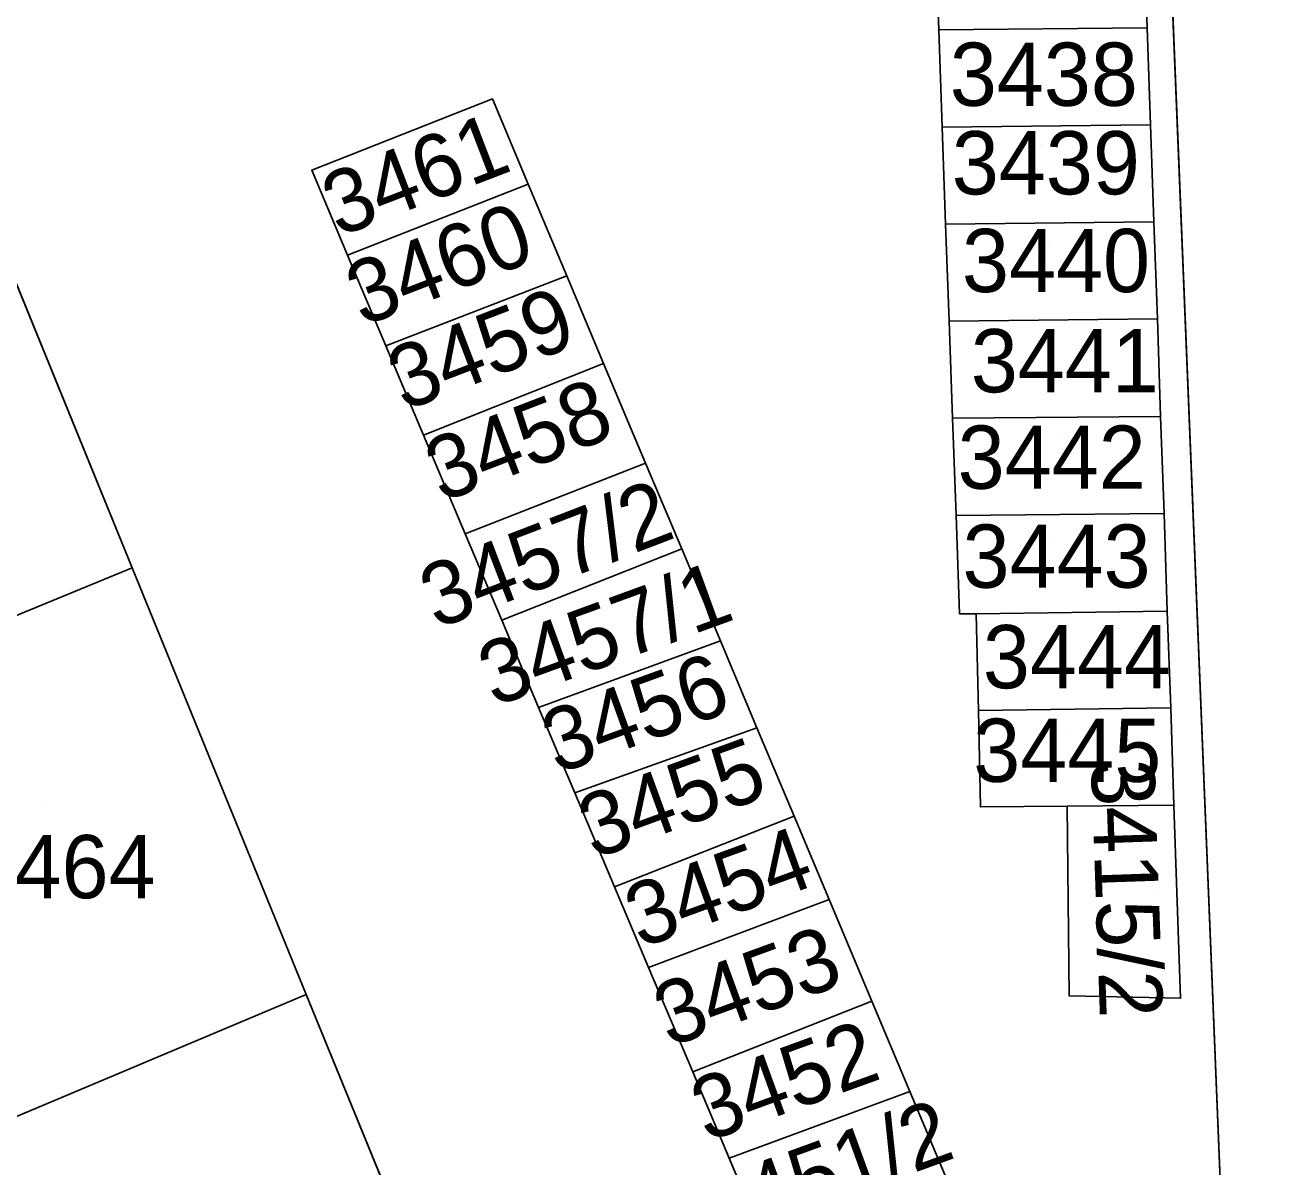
# Model space of a CAD drawing. Extents: x -264070 to -262271, y -1238894 to -1238141.
# Drawn here: x -262788.62 to -262748.9, y -1238426.34 to -1238390.24 of the extents above; entities that cross this region are included whole.
import ezdxf

# ---------------------------------------------------------------- set-up
doc = ezdxf.new("R2010")
doc.units = 0
for name, color, linetype in [('body_kn', 7, 'Continuous'), ('kladpar_druhypozemkov', 7, 'Continuous'), ('kladpar_hranice', 7, 'Continuous'), ('kladpar_parcelnecisla', 7, 'Continuous'), ('kladpar_plochy', 7, 'Continuous')]:
    doc.layers.add(name, color=color, linetype=linetype)

msp = doc.modelspace()

# ---------------------------------------------------------------- linework, layer by layer
at = {"layer": 'body_kn'}
for p, q in [((-262753.12, -1238390.32), (-262753.12, -1238390.32)), ((-262753.12, -1238390.32), (-262753.12, -1238390.32)), ((-262759.72, -1238390.39), (-262759.72, -1238390.39)), ((-262773.84, -1238392.57), (-262773.84, -1238392.57)), ((-262773.84, -1238392.57), (-262773.84, -1238392.57)), ((-262759.61, -1238393.46), (-262759.61, -1238393.46)), ((-262753.02, -1238393.39), (-262753.02, -1238393.39)), ((-262753.02, -1238393.39), (-262753.02, -1238393.39)), ((-262779.55, -1238394.82), (-262779.55, -1238394.82)), ((-262772.71, -1238395.27), (-262772.71, -1238395.27)), ((-262772.71, -1238395.27), (-262772.71, -1238395.27)), ((-262759.5, -1238396.53), (-262759.5, -1238396.53)), ((-262752.91, -1238396.46), (-262752.91, -1238396.46)), ((-262752.91, -1238396.46), (-262752.91, -1238396.46)), ((-262778.42, -1238397.51), (-262778.42, -1238397.51)), ((-262771.48, -1238398.17), (-262771.48, -1238398.17)), ((-262771.48, -1238398.17), (-262771.48, -1238398.17)), ((-262759.39, -1238399.6), (-262759.39, -1238399.6)), ((-262752.8, -1238399.53), (-262752.8, -1238399.53)), ((-262752.8, -1238399.53), (-262752.8, -1238399.53)), ((-262777.21, -1238400.38), (-262777.21, -1238400.38)), ((-262770.32, -1238400.94), (-262770.32, -1238400.94)), ((-262770.32, -1238400.94), (-262770.32, -1238400.94)), ((-262752.7, -1238402.61), (-262752.7, -1238402.61)), ((-262752.7, -1238402.61), (-262752.7, -1238402.61)), ((-262759.28, -1238402.67), (-262759.28, -1238402.67)), ((-262776.02, -1238403.2), (-262776.02, -1238403.2)), ((-262768.99, -1238404.09), (-262768.99, -1238404.09)), ((-262768.99, -1238404.09), (-262768.99, -1238404.09)), ((-262759.17, -1238405.75), (-262759.17, -1238405.75)), ((-262752.59, -1238405.68), (-262752.59, -1238405.68)), ((-262752.59, -1238405.68), (-262752.59, -1238405.68)), ((-262774.7, -1238406.33), (-262774.7, -1238406.33)), ((-262767.85, -1238406.8), (-262767.85, -1238406.8)), ((-262767.85, -1238406.8), (-262767.85, -1238406.8)), ((-262785.23, -1238407.4), (-262785.23, -1238407.4)), ((-262785.23, -1238407.4), (-262785.23, -1238407.4)), ((-262759.06, -1238408.86), (-262759.06, -1238408.86)), ((-262758.53, -1238408.86), (-262758.53, -1238408.86)), ((-262752.49, -1238408.77), (-262752.49, -1238408.77)), ((-262752.49, -1238408.77), (-262752.49, -1238408.77)), ((-262773.54, -1238409.06), (-262773.54, -1238409.06)), ((-262766.62, -1238409.71), (-262766.62, -1238409.71)), ((-262766.62, -1238409.71), (-262766.62, -1238409.71)), ((-262772.38, -1238411.82), (-262772.38, -1238411.82)), ((-262758.46, -1238411.91), (-262758.46, -1238411.91)), ((-262752.38, -1238411.83), (-262752.38, -1238411.83)), ((-262752.38, -1238411.83), (-262752.38, -1238411.83)), ((-262765.47, -1238412.46), (-262765.47, -1238412.46)), ((-262765.47, -1238412.46), (-262765.47, -1238412.46)), ((-262771.23, -1238414.52), (-262771.23, -1238414.52)), ((-262755.66, -1238414.94), (-262755.66, -1238414.94)), ((-262752.28, -1238414.91), (-262752.28, -1238414.91)), ((-262752.28, -1238414.91), (-262752.28, -1238414.91)), ((-262764.29, -1238415.25), (-262764.29, -1238415.25)), ((-262764.29, -1238415.25), (-262764.29, -1238415.25)), ((-262758.4, -1238414.96), (-262758.4, -1238414.96)), ((-262769.98, -1238417.49), (-262769.98, -1238417.49)), ((-262763.18, -1238417.89), (-262763.18, -1238417.89)), ((-262763.18, -1238417.89), (-262763.18, -1238417.89)), ((-262768.9, -1238420.04), (-262768.9, -1238420.04)), ((-262779.73, -1238420.89), (-262779.73, -1238420.89)), ((-262779.73, -1238420.89), (-262779.73, -1238420.89)), ((-262761.83, -1238421.1), (-262761.83, -1238421.1)), ((-262761.83, -1238421.1), (-262761.83, -1238421.1)), ((-262755.59, -1238420.94), (-262755.59, -1238420.94)), ((-262752.07, -1238421.01), (-262752.07, -1238421.01)), ((-262767.5, -1238423.34), (-262767.5, -1238423.34)), ((-262760.63, -1238423.96), (-262760.63, -1238423.96)), ((-262760.63, -1238423.96), (-262760.63, -1238423.96)), ((-262766.35, -1238426.07), (-262766.35, -1238426.07))]:
    msp.add_line(p, q, dxfattribs=at)
at = {"layer": 'kladpar_druhypozemkov'}
for p, q in [((-262756.28, -1238391.17), (-262756.28, -1238391.17)), ((-262756.49, -1238394.01), (-262756.49, -1238394.01)), ((-262777.28, -1238394.47), (-262777.28, -1238394.47)), ((-262775.9, -1238397.05), (-262775.9, -1238397.05)), ((-262756.24, -1238397.14), (-262756.24, -1238397.14)), ((-262774.82, -1238399.81), (-262774.82, -1238399.81)), ((-262756.07, -1238400.14), (-262756.07, -1238400.14)), ((-262773.56, -1238402.69), (-262773.56, -1238402.69)), ((-262755.9, -1238403.19), (-262755.9, -1238403.19)), ((-262771.84, -1238406.07), (-262771.84, -1238406.07)), ((-262756.2, -1238406.45), (-262756.2, -1238406.45)), ((-262770.57, -1238408.55), (-262770.57, -1238408.55)), ((-262755.86, -1238409.83), (-262755.86, -1238409.83)), ((-262769.39, -1238411.21), (-262769.39, -1238411.21)), ((-262755.7, -1238412.63), (-262755.7, -1238412.63)), ((-262768.55, -1238413.92), (-262768.55, -1238413.92)), ((-262787.93, -1238414.95), (-262787.93, -1238414.95)), ((-262767.09, -1238417.01), (-262767.09, -1238417.01)), ((-262752.8, -1238417.62), (-262752.8, -1238417.62)), ((-262766.09, -1238419.85), (-262766.09, -1238419.85)), ((-262764.67, -1238422.77), (-262764.67, -1238422.77)), ((-262763.2, -1238425.57), (-262763.2, -1238425.57))]:
    msp.add_line(p, q, dxfattribs=at)
at = {"layer": 'kladpar_hranice'}
for points in [[(-262749.29, -1238464.34), (-262752.45, -1238386.59), (-262752.59, -1238380.59), (-262753.09, -1238372.1), (-262752.66, -1238372.09), (-262752.74, -1238366.16), (-262753.23, -1238366.16), (-262753.23, -1238365.87), (-262753.24, -1238363.91), (-262747.97, -1238363.88), (-262747.99, -1238366.99), (-262748.01, -1238369.71), (-262748.03, -1238372.89), (-262748.05, -1238376.02), (-262745.22, -1238375.9), (-262742.02, -1238375.77), (-262729.38, -1238375.23)], [(-262752.45, -1238386.59), (-262749.29, -1238464.34)], [(-262753.23, -1238387.25), (-262753.12, -1238390.32), (-262759.72, -1238390.39), (-262759.82, -1238387.32), (-262753.23, -1238387.25)], [(-262759.82, -1238387.32), (-262759.72, -1238390.39), (-262759.61, -1238393.46), (-262759.5, -1238396.53), (-262759.39, -1238399.6), (-262759.28, -1238402.67), (-262759.17, -1238405.75), (-262759.06, -1238408.86), (-262758.53, -1238408.86), (-262758.46, -1238411.91), (-262758.4, -1238414.96), (-262755.66, -1238414.94)], [(-262755.66, -1238414.94), (-262755.59, -1238420.94), (-262752.07, -1238421.01), (-262752.28, -1238414.91), (-262752.38, -1238411.83), (-262752.49, -1238408.77), (-262752.59, -1238405.68), (-262752.7, -1238402.61), (-262752.8, -1238399.53), (-262752.91, -1238396.46), (-262753.02, -1238393.39), (-262753.12, -1238390.32), (-262753.23, -1238387.25)], [(-262753.12, -1238390.32), (-262753.02, -1238393.39), (-262759.61, -1238393.46), (-262759.72, -1238390.39), (-262753.12, -1238390.32)], [(-262792.2, -1238390.33), (-262785.23, -1238407.4), (-262795.87, -1238411.78), (-262798.92, -1238404.35), (-262799.74, -1238402.35), (-262802.88, -1238394.68), (-262792.2, -1238390.33)], [(-262709.67, -1238479.66), (-262729.53, -1238476.4), (-262732.07, -1238474.26), (-262739.16, -1238472.01), (-262771.66, -1238470.79), (-262772.39, -1238469.03), (-262761.87, -1238464.6), (-262767.41, -1238451.02), (-262774.2, -1238434.4), (-262779.73, -1238420.89), (-262785.23, -1238407.4), (-262792.2, -1238390.33)], [(-262773.84, -1238392.57), (-262772.71, -1238395.27), (-262778.42, -1238397.51), (-262779.55, -1238394.82), (-262773.84, -1238392.57)], [(-262759.51, -1238426.62), (-262760.63, -1238423.96), (-262761.83, -1238421.1), (-262763.18, -1238417.89), (-262764.29, -1238415.25), (-262765.47, -1238412.46), (-262766.62, -1238409.71), (-262767.85, -1238406.8), (-262768.99, -1238404.09), (-262770.32, -1238400.94), (-262771.48, -1238398.17), (-262772.71, -1238395.27), (-262773.84, -1238392.57), (-262779.55, -1238394.82), (-262778.42, -1238397.51), (-262777.21, -1238400.38), (-262776.02, -1238403.2), (-262774.7, -1238406.33), (-262773.54, -1238409.06), (-262772.38, -1238411.82), (-262771.23, -1238414.52), (-262769.98, -1238417.49), (-262768.9, -1238420.04), (-262767.5, -1238423.34), (-262766.35, -1238426.07), (-262765.23, -1238428.72)], [(-262753.02, -1238393.39), (-262752.91, -1238396.46), (-262759.5, -1238396.53), (-262759.61, -1238393.46), (-262753.02, -1238393.39)], [(-262772.71, -1238395.27), (-262771.48, -1238398.17), (-262777.21, -1238400.38), (-262778.42, -1238397.51), (-262772.71, -1238395.27)], [(-262752.91, -1238396.46), (-262752.8, -1238399.53), (-262759.39, -1238399.6), (-262759.5, -1238396.53), (-262752.91, -1238396.46)], [(-262771.48, -1238398.17), (-262770.32, -1238400.94), (-262776.02, -1238403.2), (-262777.21, -1238400.38), (-262771.48, -1238398.17)], [(-262752.8, -1238399.53), (-262752.7, -1238402.61), (-262759.28, -1238402.67), (-262759.39, -1238399.6), (-262752.8, -1238399.53)], [(-262770.32, -1238400.94), (-262768.99, -1238404.09), (-262774.7, -1238406.33), (-262776.02, -1238403.2), (-262770.32, -1238400.94)], [(-262752.7, -1238402.61), (-262752.59, -1238405.68), (-262759.17, -1238405.75), (-262759.28, -1238402.67), (-262752.7, -1238402.61)], [(-262768.99, -1238404.09), (-262767.85, -1238406.8), (-262773.54, -1238409.06), (-262774.7, -1238406.33), (-262768.99, -1238404.09)], [(-262752.59, -1238405.68), (-262752.49, -1238408.77), (-262758.53, -1238408.86), (-262759.06, -1238408.86), (-262759.17, -1238405.75), (-262752.59, -1238405.68)], [(-262767.85, -1238406.8), (-262766.62, -1238409.71), (-262772.38, -1238411.82), (-262773.54, -1238409.06), (-262767.85, -1238406.8)], [(-262785.23, -1238407.4), (-262779.73, -1238420.89), (-262790.31, -1238425.34), (-262792.05, -1238421.08), (-262792.96, -1238418.86), (-262795.87, -1238411.78), (-262785.23, -1238407.4)], [(-262752.49, -1238408.77), (-262752.38, -1238411.83), (-262758.46, -1238411.91), (-262758.53, -1238408.86), (-262752.49, -1238408.77)], [(-262766.62, -1238409.71), (-262765.47, -1238412.46), (-262771.23, -1238414.52), (-262772.38, -1238411.82), (-262766.62, -1238409.71)], [(-262752.38, -1238411.83), (-262752.28, -1238414.91), (-262755.66, -1238414.94), (-262758.4, -1238414.96), (-262758.46, -1238411.91), (-262752.38, -1238411.83)], [(-262765.47, -1238412.46), (-262764.29, -1238415.25), (-262769.98, -1238417.49), (-262771.23, -1238414.52), (-262765.47, -1238412.46)], [(-262752.28, -1238414.91), (-262752.07, -1238421.01), (-262755.59, -1238420.94), (-262755.66, -1238414.94), (-262752.28, -1238414.91)], [(-262764.29, -1238415.25), (-262763.18, -1238417.89), (-262768.9, -1238420.04), (-262769.98, -1238417.49), (-262764.29, -1238415.25)], [(-262763.18, -1238417.89), (-262761.83, -1238421.1), (-262767.5, -1238423.34), (-262768.9, -1238420.04), (-262763.18, -1238417.89)], [(-262779.73, -1238420.89), (-262774.2, -1238434.4), (-262784.85, -1238438.63), (-262787.73, -1238431.62), (-262788.64, -1238429.39), (-262790.31, -1238425.34), (-262779.73, -1238420.89)], [(-262761.83, -1238421.1), (-262760.63, -1238423.96), (-262766.35, -1238426.07), (-262767.5, -1238423.34), (-262761.83, -1238421.1)], [(-262760.63, -1238423.96), (-262759.51, -1238426.62), (-262765.23, -1238428.72), (-262766.35, -1238426.07), (-262760.63, -1238423.96)]]:
    msp.add_lwpolyline(points, dxfattribs=at)
at = {"layer": 'kladpar_plochy'}
for p, q in [((-262752.45, -1238386.59), (-262749.29, -1238464.34)), ((-262759.82, -1238387.32), (-262759.72, -1238390.39)), ((-262753.12, -1238390.32), (-262753.23, -1238387.25)), ((-262753.02, -1238393.39), (-262753.12, -1238390.32)), ((-262785.23, -1238407.4), (-262792.2, -1238390.33)), ((-262759.72, -1238390.39), (-262759.61, -1238393.46)), ((-262773.84, -1238392.57), (-262779.55, -1238394.82)), ((-262772.71, -1238395.27), (-262773.84, -1238392.57)), ((-262759.61, -1238393.46), (-262759.5, -1238396.53)), ((-262752.91, -1238396.46), (-262753.02, -1238393.39)), ((-262779.55, -1238394.82), (-262778.42, -1238397.51)), ((-262771.48, -1238398.17), (-262772.71, -1238395.27)), ((-262759.5, -1238396.53), (-262759.39, -1238399.6)), ((-262752.8, -1238399.53), (-262752.91, -1238396.46)), ((-262778.42, -1238397.51), (-262777.21, -1238400.38)), ((-262770.32, -1238400.94), (-262771.48, -1238398.17)), ((-262759.39, -1238399.6), (-262759.28, -1238402.67)), ((-262752.7, -1238402.61), (-262752.8, -1238399.53)), ((-262777.21, -1238400.38), (-262776.02, -1238403.2)), ((-262768.99, -1238404.09), (-262770.32, -1238400.94)), ((-262752.59, -1238405.68), (-262752.7, -1238402.61)), ((-262759.28, -1238402.67), (-262759.17, -1238405.75)), ((-262776.02, -1238403.2), (-262774.7, -1238406.33)), ((-262767.85, -1238406.8), (-262768.99, -1238404.09)), ((-262759.17, -1238405.75), (-262759.06, -1238408.86)), ((-262752.49, -1238408.77), (-262752.59, -1238405.68)), ((-262774.7, -1238406.33), (-262773.54, -1238409.06)), ((-262766.62, -1238409.71), (-262767.85, -1238406.8)), ((-262779.73, -1238420.89), (-262785.23, -1238407.4)), ((-262759.06, -1238408.86), (-262758.53, -1238408.86)), ((-262758.53, -1238408.86), (-262758.46, -1238411.91)), ((-262752.38, -1238411.83), (-262752.49, -1238408.77)), ((-262773.54, -1238409.06), (-262772.38, -1238411.82)), ((-262765.47, -1238412.46), (-262766.62, -1238409.71)), ((-262772.38, -1238411.82), (-262771.23, -1238414.52)), ((-262758.46, -1238411.91), (-262758.4, -1238414.96)), ((-262752.28, -1238414.91), (-262752.38, -1238411.83)), ((-262764.29, -1238415.25), (-262765.47, -1238412.46)), ((-262771.23, -1238414.52), (-262769.98, -1238417.49)), ((-262758.4, -1238414.96), (-262755.66, -1238414.94)), ((-262755.66, -1238414.94), (-262755.59, -1238420.94)), ((-262752.07, -1238421.01), (-262752.28, -1238414.91)), ((-262763.18, -1238417.89), (-262764.29, -1238415.25)), ((-262769.98, -1238417.49), (-262768.9, -1238420.04)), ((-262761.83, -1238421.1), (-262763.18, -1238417.89)), ((-262768.9, -1238420.04), (-262767.5, -1238423.34)), ((-262774.2, -1238434.4), (-262779.73, -1238420.89)), ((-262760.63, -1238423.96), (-262761.83, -1238421.1)), ((-262755.59, -1238420.94), (-262752.07, -1238421.01)), ((-262767.5, -1238423.34), (-262766.35, -1238426.07)), ((-262759.51, -1238426.62), (-262760.63, -1238423.96)), ((-262766.35, -1238426.07), (-262765.23, -1238428.72))]:
    msp.add_line(p, q, dxfattribs=at)
msp.add_lwpolyline([(-262749.29, -1238464.34), (-262752.45, -1238386.59), (-262752.59, -1238380.59), (-262753.09, -1238372.1), (-262752.66, -1238372.09), (-262752.74, -1238366.16), (-262753.23, -1238366.16), (-262753.23, -1238365.87), (-262753.24, -1238363.91), (-262747.97, -1238363.88), (-262747.99, -1238366.99), (-262748.01, -1238369.71), (-262748.03, -1238372.89), (-262748.05, -1238376.02), (-262745.22, -1238375.9), (-262742.02, -1238375.77), (-262729.38, -1238375.23), (-262727.62, -1238375.13), (-262720.72, -1238374.82)], dxfattribs=at)
for points in [[(-262753.23, -1238387.25), (-262753.12, -1238390.32), (-262759.72, -1238390.39), (-262759.82, -1238387.32)], [(-262753.12, -1238390.32), (-262753.02, -1238393.39), (-262759.61, -1238393.46), (-262759.72, -1238390.39)], [(-262792.2, -1238390.33), (-262785.23, -1238407.4), (-262795.87, -1238411.78), (-262798.92, -1238404.35), (-262799.74, -1238402.35), (-262802.88, -1238394.68)], [(-262773.84, -1238392.57), (-262772.71, -1238395.27), (-262778.42, -1238397.51), (-262779.55, -1238394.82)], [(-262753.02, -1238393.39), (-262752.91, -1238396.46), (-262759.5, -1238396.53), (-262759.61, -1238393.46)], [(-262772.71, -1238395.27), (-262771.48, -1238398.17), (-262777.21, -1238400.38), (-262778.42, -1238397.51)], [(-262752.91, -1238396.46), (-262752.8, -1238399.53), (-262759.39, -1238399.6), (-262759.5, -1238396.53)], [(-262771.48, -1238398.17), (-262770.32, -1238400.94), (-262776.02, -1238403.2), (-262777.21, -1238400.38)], [(-262752.8, -1238399.53), (-262752.7, -1238402.61), (-262759.28, -1238402.67), (-262759.39, -1238399.6)], [(-262770.32, -1238400.94), (-262768.99, -1238404.09), (-262774.7, -1238406.33), (-262776.02, -1238403.2)], [(-262752.7, -1238402.61), (-262752.59, -1238405.68), (-262759.17, -1238405.75), (-262759.28, -1238402.67)], [(-262768.99, -1238404.09), (-262767.85, -1238406.8), (-262773.54, -1238409.06), (-262774.7, -1238406.33)], [(-262752.59, -1238405.68), (-262752.49, -1238408.77), (-262758.53, -1238408.86), (-262759.06, -1238408.86), (-262759.17, -1238405.75)], [(-262767.85, -1238406.8), (-262766.62, -1238409.71), (-262772.38, -1238411.82), (-262773.54, -1238409.06)], [(-262785.23, -1238407.4), (-262779.73, -1238420.89), (-262790.31, -1238425.34), (-262792.05, -1238421.08), (-262792.96, -1238418.86), (-262795.87, -1238411.78)], [(-262752.49, -1238408.77), (-262752.38, -1238411.83), (-262758.46, -1238411.91), (-262758.53, -1238408.86)], [(-262766.62, -1238409.71), (-262765.47, -1238412.46), (-262771.23, -1238414.52), (-262772.38, -1238411.82)], [(-262752.38, -1238411.83), (-262752.28, -1238414.91), (-262755.66, -1238414.94), (-262758.4, -1238414.96), (-262758.46, -1238411.91)], [(-262765.47, -1238412.46), (-262764.29, -1238415.25), (-262769.98, -1238417.49), (-262771.23, -1238414.52)], [(-262752.28, -1238414.91), (-262752.07, -1238421.01), (-262755.59, -1238420.94), (-262755.66, -1238414.94)], [(-262764.29, -1238415.25), (-262763.18, -1238417.89), (-262768.9, -1238420.04), (-262769.98, -1238417.49)], [(-262763.18, -1238417.89), (-262761.83, -1238421.1), (-262767.5, -1238423.34), (-262768.9, -1238420.04)], [(-262779.73, -1238420.89), (-262774.2, -1238434.4), (-262784.85, -1238438.63), (-262787.73, -1238431.62), (-262788.64, -1238429.39), (-262790.31, -1238425.34)], [(-262761.83, -1238421.1), (-262760.63, -1238423.96), (-262766.35, -1238426.07), (-262767.5, -1238423.34)], [(-262760.63, -1238423.96), (-262759.51, -1238426.62), (-262765.23, -1238428.72), (-262766.35, -1238426.07)]]:
    msp.add_lwpolyline(points, close=True, dxfattribs=at)

# ---------------------------------------------------------------- texts
at = {"layer": 'kladpar_parcelnecisla'}
for s, p in [('3438', (-262759.368, -1238392.79)), ('3439', (-262759.305, -1238395.59)), ('3440', (-262758.984, -1238398.68)), ('3441', (-262758.703, -1238401.85)), ('3442', (-262759.119, -1238404.9)), ('3443', (-262758.965, -1238408.03)), ('3444', (-262758.322, -1238411.21)), ('3445', (-262758.627, -1238414.17)), ('3464', (-262790.442, -1238417.85))]:
    msp.add_text(s, height=2, dxfattribs=at).set_placement(p)
for s, rotation, p in [('3461', 21, (-262778.708, -1238396.948)), ('3460', 21, (-262777.95, -1238399.776)), ('3459', 21, (-262776.632, -1238402.455)), ('3458', 21, (-262775.444, -1238405.343)), ('3457/2', 21, (-262775.613, -1238409.352)), ('3457/1', 20, (-262773.794, -1238411.806)), ('3456', 20, (-262771.788, -1238413.937)), ('3455', 20, (-262770.63, -1238416.626)), ('3415/2', 272, (-262754.903, -1238413.483)), ('3454', 20, (-262769.158, -1238419.447)), ('3453', 20, (-262768.245, -1238422.572)), ('3452', 20, (-262767.06, -1238425.567)), ('3451/2', 20, (-262766.81, -1238428.832))]:
    msp.add_text(s, height=2, rotation=rotation, dxfattribs=at).set_placement(p)

doc.saveas('drawing.dxf')
